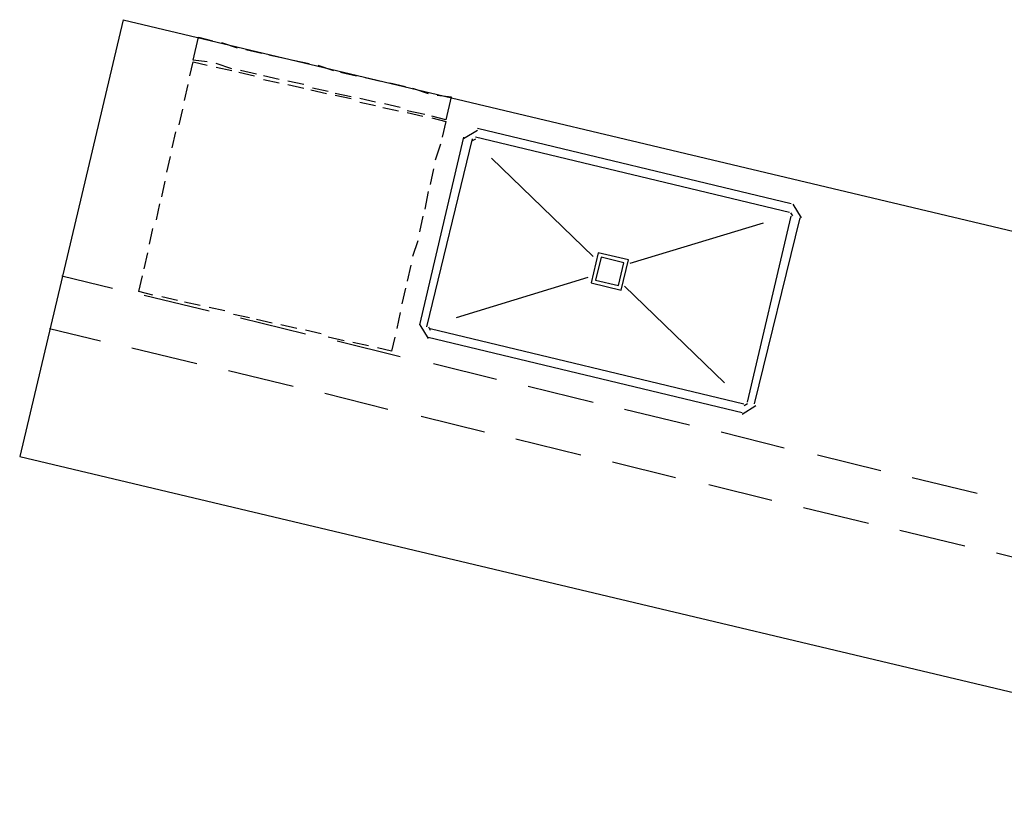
# Model space of a CAD drawing. Header units: feet. Extents: x -79 to 198, y -22 to 181.
# Tile 334 of 656: x 21.35 to 28.83, y 40.7 to 46.68. Entities that reach past the tile are written whole.
import ezdxf

# ---------------------------------------------------------------- set-up
doc = ezdxf.new("R2010")
doc.units = ezdxf.units.FT
doc.layers.add('A-LINEA', color=7, linetype='CONTINUOUS')

msp = doc.modelspace()

# ---------------------------------------------------------------- linework, layer by layer
at = {"layer": 'A-LINEA'}
for p, q in [((22.1333, 46.6844), (33.36, 44.0178)), ((22.88, 46.5111), (23, 46.4711)), ((23.0667, 46.4578), (23.1867, 46.4311)), ((23.24, 46.4178), (23.36, 46.3911)), ((22.96, 46.3111), (22.84, 46.3511)), ((23.4267, 46.3778), (23.5467, 46.3511)), ((22.84, 46.3244), (22.96, 46.2978)), ((23.0133, 46.2844), (23.1333, 46.2578)), ((23.1467, 46.2711), (23.0267, 46.2978)), ((23.6133, 46.3378), (23.7333, 46.2978)), ((23.7867, 46.2844), (23.9067, 46.2578)), ((23.32, 46.2311), (23.2, 46.2578)), ((23.2, 46.2311), (23.32, 46.2044)), ((23.5067, 46.1911), (23.3867, 46.2178)), ((23.9733, 46.2444), (24.0933, 46.2178)), ((24.16, 46.2044), (24.28, 46.1778)), ((22.6, 46.0711), (22.6267, 46.1911)), ((23.3867, 46.1911), (23.5067, 46.1644)), ((23.56, 46.1511), (23.68, 46.1244)), ((23.6933, 46.1378), (23.5733, 46.1644)), ((23.8667, 46.0978), (23.7467, 46.1244)), ((24.3333, 46.1644), (24.4533, 46.1244)), ((23.7467, 46.1111), (23.8667, 46.0844)), ((24.0533, 46.0578), (23.9333, 46.0844)), ((23.9333, 46.0578), (24.0533, 46.0311)), ((24.24, 46.0178), (24.12, 46.0444)), ((22.56, 45.8844), (22.5867, 46.0044)), ((24.1067, 46.0178), (24.2267, 45.9911)), ((24.4267, 45.9644), (24.2933, 45.9911)), ((24.2933, 45.9778), (24.4133, 45.9511)), ((24.5867, 45.9244), (24.48, 45.9511)), ((22.5067, 45.7111), (22.5333, 45.8311)), ((24.8267, 45.8421), (24.7223, 45.7778)), ((27.2133, 45.2844), (24.8267, 45.8578)), ((24.72, 45.7911), (24.3867, 44.3644)), ((24.7867, 45.7778), (24.44, 44.3511)), ((24.8113, 45.7772), (24.7872, 45.7624)), ((27.2, 45.2178), (24.8133, 45.7911)), ((24.5467, 45.7378), (24.5067, 45.6178)), ((22.4667, 45.5244), (22.4933, 45.6444)), ((25.7067, 44.8844), (24.9333, 45.6311)), ((24.4933, 45.5511), (24.4667, 45.4311)), ((22.4267, 45.3378), (22.4533, 45.4578)), ((24.4533, 45.3778), (24.4267, 45.2444)), ((22.3867, 45.1644), (22.4133, 45.2844)), ((27.291, 45.1777), (27.2267, 45.2821)), ((24.4133, 45.1911), (24.3867, 45.0711)), ((26.88, 43.7778), (27.2133, 45.1911)), ((26.9333, 43.7644), (27.28, 45.1778)), ((27.2261, 45.1932), (27.2113, 45.2172)), ((22.3333, 44.9778), (22.36, 45.0978)), ((27, 45.1378), (25.9867, 44.8311)), ((24.3733, 45.0044), (24.3333, 44.8844)), ((22.2933, 44.7911), (22.32, 44.9111)), ((24.32, 44.8178), (24.2933, 44.6978)), ((21.6667, 44.7378), (22.0533, 44.6444)), ((25.6667, 44.7244), (24.6667, 44.4178)), ((24.28, 44.6444), (24.2533, 44.5244)), ((26.7067, 43.9244), (25.9467, 44.6578)), ((22.2933, 44.5911), (22.7867, 44.4711)), ((22.5467, 44.5511), (22.4267, 44.5778)), ((22.72, 44.5111), (22.6, 44.5378)), ((22.9067, 44.4711), (22.7867, 44.4978)), ((23.0933, 44.4178), (22.9733, 44.4444)), ((23.0267, 44.4178), (23.52, 44.2978)), ((23.2667, 44.3778), (23.1467, 44.4044)), ((24.24, 44.4578), (24.2133, 44.3378)), ((21.5733, 44.3378), (21.96, 44.2444)), ((23.4533, 44.3378), (23.3333, 44.3644)), ((23.64, 44.2978), (23.52, 44.3244)), ((24.389, 44.3645), (24.4533, 44.2601)), ((24.4539, 44.3491), (24.4687, 44.325)), ((24.4667, 44.3378), (26.8533, 43.7644)), ((23.8133, 44.2444), (23.6933, 44.2711)), ((24.2, 44.2711), (24.1733, 44.1644)), ((24.4533, 44.2711), (26.84, 43.6978)), ((22.2, 44.1911), (22.6933, 44.0711)), ((23.76, 44.2444), (24.24, 44.1244)), ((24, 44.2044), (23.88, 44.2311)), ((24.1733, 44.1644), (24.0667, 44.1911)), ((24.4933, 44.0711), (24.9733, 43.9511)), ((22.9333, 44.0178), (23.4267, 43.8978)), ((25.2133, 43.8978), (25.7067, 43.7778)), ((23.6667, 43.8444), (24.1467, 43.7244)), ((25.9467, 43.7244), (26.44, 43.6044)), ((26.84, 43.6868), (26.9443, 43.7511)), ((26.8554, 43.7517), (26.8795, 43.7665)), ((24.4, 43.6711), (24.88, 43.5511)), ((25.12, 43.4978), (25.6133, 43.3778)), ((26.68, 43.5511), (27.16, 43.4311)), ((27.4133, 43.3778), (27.8933, 43.2578)), ((25.8533, 43.3244), (26.3333, 43.2044)), ((28.1333, 43.2044), (28.6267, 43.0844)), ((26.5867, 43.1511), (27.0667, 43.0311)), ((27.3067, 42.9778), (27.8, 42.8578)), ((28.04, 42.8044), (28.5333, 42.6844)), ((28.7733, 42.6311), (29.2533, 42.5111))]:
    msp.add_line(p, q, dxfattribs=at)
for points in [[(22.1333, 46.6844), (21.3467, 43.3644), (32.5733, 40.6978), (33.36, 44.0178)], [(22.7733, 46.3644), (22.6667, 46.3778), (22.7067, 46.5511), (22.8133, 46.5244)], [(22.64, 46.2578), (22.6667, 46.3644), (22.7733, 46.3378)], [(24.52, 46.1111), (24.6267, 46.0978), (24.5867, 45.9244)], [(24.48, 45.9378), (24.5867, 45.9111), (24.56, 45.7911)], [(25.7459, 44.913), (25.6914, 44.6837), (25.9207, 44.6292), (25.9752, 44.8585), (25.7459, 44.913)], [(25.7669, 44.879), (25.7255, 44.7047), (25.8998, 44.6633), (25.9412, 44.8375), (25.7669, 44.879)], [(22.36, 44.5911), (22.2533, 44.6178), (22.28, 44.7378)]]:
    msp.add_lwpolyline(points, dxfattribs=at)

doc.saveas('drawing.dxf')
